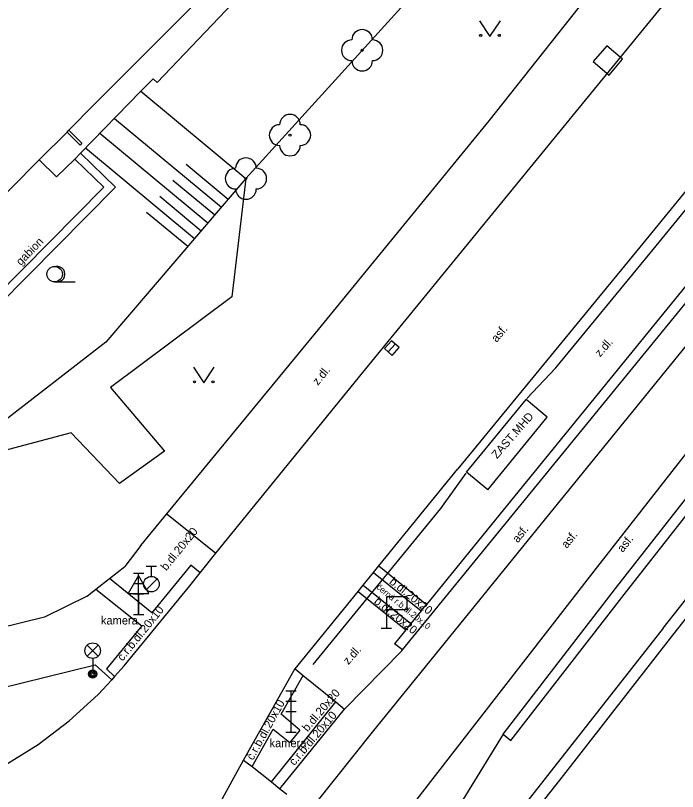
# Model space of a CAD drawing. Extents: x -598932 to -598196, y -1162207 to -1161504.
# Drawn here: x -598691.55 to -598659.54, y -1161865.42 to -1161827.92 of the extents above; entities that cross this region are included whole.
import ezdxf

# ---------------------------------------------------------------- set-up
doc = ezdxf.new("R2010")
doc.units = 0
for name, color, linetype in [('kanalizace - povrch.  znaky - skut. velikost', 7, 'Continuous'), ('Level 22', 7, 'Continuous'), ('Level 26', 7, 'Continuous'), ('Level 27', 7, 'Continuous'), ('Level 28', 7, 'Continuous'), ('Level 33', 7, 'Continuous'), ('Level 34', 7, 'Continuous'), ('Level 36', 7, 'Continuous'), ('TM - budovy zdene_ betonove - VP', 7, 'Continuous'), ('TM - chodniky - VP', 7, 'Continuous'), ('TM - horni hrana svahu', 7, 'Continuous'), ('TM - hranice souvisleho porostu (skupiny stromu_ kere)', 7, 'Continuous'), ('TM - komunikace - VP', 7, 'Continuous'), ('TM - MHD - osa koleji', 7, 'Continuous'), ('TM - podezdivka plotu - VP', 7, 'Continuous'), ('TM - popis objektu', 7, 'Continuous'), ('TM - popis povrchu', 7, 'Continuous'), ('TM - poznamka', 7, 'Continuous'), ('TM - rozhrani mezi zpev. plochami mezi sebou - VP', 7, 'Continuous'), ('TM - rozhrani ploch obecne - VN', 7, 'Continuous'), ('TM - rozhrani ploch obecne - VP', 7, 'Continuous'), ('TM - srafovani', 7, 'Continuous'), ('TM - zabradli - VP', 7, 'Continuous'), ('TM - zed operna - VP', 7, 'Continuous')]:
    doc.layers.add(name, color=color, linetype=linetype)

msp = doc.modelspace()

# ---------------------------------------------------------------- linework, layer by layer
at = {"layer": 'kanalizace - povrch.  znaky - skut. velikost'}
for points in [[(-598688.43, -1161834.18), (-598689.06, -1161833.55)], [(-598688.97, -1161833.46), (-598688.34, -1161834.09)], [(-598688.34, -1161834.09), (-598688.43, -1161834.18)]]:
    msp.add_lwpolyline(points, dxfattribs=at)
at = {"layer": 'Level 22'}
for centre in [(-598674.79, -1161829.6), (-598678.28, -1161833.7), (-598680.41, -1161835.8)]:
    msp.add_circle(centre, 0.05, dxfattribs=at)
for centre, start, end in [((-598674.79, -1161829.1), 0, 180), ((-598675.29, -1161829.6), 90, 270), ((-598674.29, -1161829.6), 270, 90), ((-598674.79, -1161830.1), 180, 0), ((-598678.28, -1161833.2), 0, 180), ((-598678.78, -1161833.7), 90, 270), ((-598677.78, -1161833.7), 270, 90), ((-598678.28, -1161834.2), 180, 0), ((-598680.41, -1161835.3), 0, 180), ((-598680.91, -1161835.8), 90, 270), ((-598679.91, -1161835.8), 270, 90), ((-598680.41, -1161836.3), 180, 0)]:
    msp.add_arc(centre, 0.5, start, end, dxfattribs=at)
at = {"layer": 'Level 26'}
msp.add_lwpolyline([(-598662.852, -1161830.795), (-598662.205, -1161830.032), (-598662.968, -1161829.385), (-598663.615, -1161830.148)], close=True, dxfattribs=at)
at = {"layer": 'Level 27'}
msp.add_line((-598673.527, -1161844.176), (-598673.193, -1161843.804), dxfattribs=at)
msp.add_lwpolyline([(-598673.341, -1161844.343), (-598673.007, -1161843.971), (-598673.379, -1161843.637), (-598673.713, -1161844.009)], close=True, dxfattribs=at)
at = {"layer": 'Level 28'}
for p, q in [((-598685.23, -1161854.525), (-598684.73, -1161854.525)), ((-598684.98, -1161855.025), (-598684.98, -1161854.525)), ((-598685.238, -1161855.672), (-598684.708, -1161855.142))]:
    msp.add_line(p, q, dxfattribs=at)
msp.add_circle((-598684.98, -1161855.4), 0.375, dxfattribs=at)
at = {"layer": 'Level 33'}
for p, q in [((-598685.85, -1161854.87), (-598685.35, -1161854.87)), ((-598685.6, -1161856.87), (-598685.6, -1161854.87)), ((-598685.85, -1161855.37), (-598685.35, -1161855.37)), ((-598685.85, -1161855.87), (-598685.35, -1161855.87)), ((-598685.85, -1161856.87), (-598685.35, -1161856.87)), ((-598688.085, -1161858.88), (-598687.555, -1161858.35)), ((-598688.085, -1161858.35), (-598687.555, -1161858.88)), ((-598687.82, -1161858.99), (-598687.82, -1161859.74)), ((-598678.48, -1161860.56), (-598677.98, -1161860.56)), ((-598678.23, -1161862.56), (-598678.23, -1161860.56)), ((-598678.48, -1161861.06), (-598677.98, -1161861.06)), ((-598678.48, -1161861.56), (-598677.98, -1161861.56)), ((-598678.48, -1161862.56), (-598677.98, -1161862.56))]:
    msp.add_line(p, q, dxfattribs=at)
for centre, radius in [((-598687.82, -1161858.615), 0.375), ((-598687.82, -1161859.74), 0.2), ((-598687.82, -1161859.74), 0.145), ((-598687.82, -1161859.74), 0.0876)]:
    msp.add_circle(centre, radius, dxfattribs=at)
at = {"layer": 'Level 34'}
for p, q in [((-598685.6, -1161855.852), (-598685.6, -1161856.87)), ((-598685.85, -1161856.87), (-598685.35, -1161856.87)), ((-598673.62, -1161856.62), (-598673.62, -1161857.52)), ((-598673.87, -1161857.52), (-598673.37, -1161857.52))]:
    msp.add_line(p, q, dxfattribs=at)
for points in [[(-598686.1, -1161855.852), (-598685.1, -1161855.852), (-598685.6, -1161854.986)], [(-598673.62, -1161856.62), (-598672.62, -1161856.62), (-598672.62, -1161856.02), (-598673.62, -1161856.02)]]:
    msp.add_lwpolyline(points, close=True, dxfattribs=at)
at = {"layer": 'Level 36'}
msp.add_line((-598689.66, -1161840.795), (-598688.66, -1161840.795), dxfattribs=at)
for points in [[(-598669.11, -1161828.18), (-598668.61, -1161828.93), (-598668.11, -1161828.18)], [(-598682.95, -1161844.92), (-598682.45, -1161845.67), (-598681.95, -1161844.92)]]:
    msp.add_lwpolyline(points, dxfattribs=at)
for centre, radius in [((-598669.06, -1161828.88), 0.05), ((-598668.161, -1161828.88), 0.05), ((-598689.66, -1161840.42), 0.375), ((-598682.9, -1161845.62), 0.05), ((-598682.001, -1161845.62), 0.05)]:
    msp.add_circle(centre, radius, dxfattribs=at)
msp.add_arc((-598689.535, -1161840.42), 0.375, 260.4059, 99.5941, dxfattribs=at)
at = {"layer": 'TM - budovy zdene_ betonove - VP'}
for points in [[(-598675.63, -1161820.07), (-598687.76, -1161832.24)], [(-598699.56, -1161844.12), (-598697.55, -1161842.1), (-598697.26, -1161841.81), (-598690.4, -1161834.9), (-598689.06, -1161833.55), (-598688.97, -1161833.46), (-598687.76, -1161832.24)]]:
    msp.add_lwpolyline(points, dxfattribs=at)
at = {"layer": 'TM - chodniky - VP'}
for points in [[(-598671.64, -1161817.94), (-598680.39, -1161826.62), (-598684.7, -1161831.16), (-598684.9, -1161830.98)], [(-598668.65, -1161833.01), (-598663.3, -1161826.24)], [(-598684.9, -1161830.98), (-598685.49, -1161831.58), (-598688.41, -1161834.57)], [(-598677.05, -1161843.27), (-598668.65, -1161833.01)], [(-598690.4, -1161834.9), (-598689.57, -1161835.72)], [(-598689.57, -1161835.72), (-598688.69, -1161834.86)], [(-598685.49, -1161853.54), (-598684.23, -1161852), (-598677.05, -1161843.27)], [(-598685.49, -1161853.54), (-598686.27, -1161854.55)], [(-598688.08, -1161855.98), (-598687.66, -1161855.65), (-598687, -1161855.12), (-598686.27, -1161854.55)], [(-598688.08, -1161855.98), (-598690.15, -1161856.99), (-598692.39, -1161857.55), (-598694.7, -1161857.62), (-598695.29, -1161857.51), (-598696.21, -1161857.34), (-598696.97, -1161857.2)], [(-598695.97, -1161861.33), (-598694.77, -1161861.04), (-598687.7, -1161859.3)], [(-598686.9, -1161860.02), (-598687.7, -1161859.3)]]:
    msp.add_lwpolyline(points, dxfattribs=at)
at = {"layer": 'TM - horni hrana svahu'}
for points in [[(-598667.88, -1161821.8), (-598669.39, -1161823.65), (-598680.41, -1161835.8)], [(-598680.41, -1161835.8), (-598687.19, -1161843.7), (-598692.43, -1161847.76), (-598699.05, -1161849.85)]]:
    msp.add_lwpolyline(points, dxfattribs=at)
at = {"layer": 'TM - hranice souvisleho porostu (skupiny stromu_ kere)'}
msp.add_lwpolyline([(-598685.49, -1161831.58), (-598680.41, -1161835.8), (-598681.09, -1161841.51), (-598686.96, -1161845.9), (-598684.34, -1161848.97), (-598686.52, -1161850.54), (-598688.86, -1161848.09), (-598694.38, -1161849.55), (-598699.05, -1161849.85)], dxfattribs=at)
at = {"layer": 'TM - komunikace - VP'}
for points in [[(-598621.54, -1161790.68), (-598621.68, -1161790.85), (-598621.8, -1161790.99), (-598624.29, -1161793.92), (-598629.23, -1161799.87), (-598635.97, -1161808.1), (-598643.76, -1161817.63), (-598652.55, -1161828.34), (-598661.37, -1161839.11), (-598670.16, -1161849.82)], [(-598683.13, -1161855.48), (-598682.63, -1161854.86), (-598681.86, -1161853.91), (-598674.75, -1161845.17), (-598659.08, -1161825.99), (-598658.29, -1161825.04)], [(-598672.88, -1161858.63), (-598672.84, -1161858.58), (-598667.4, -1161851.9), (-598658.75, -1161841.33), (-598649.86, -1161830.47)], [(-598667.98, -1161862.65), (-598662.54, -1161855.61), (-598654.25, -1161845.03), (-598645.53, -1161834.17)], [(-598642.82, -1161836.47), (-598651.36, -1161847.2), (-598659.78, -1161857.86), (-598665.08, -1161864.65), (-598667.47, -1161867.7), (-598667.57, -1161867.82), (-598671.15, -1161871.24)], [(-598678.08, -1161859.56), (-598678.03, -1161859.5), (-598674.99, -1161855.76), (-598674.74, -1161855.45), (-598674.24, -1161854.84), (-598673.98, -1161854.52), (-598670.16, -1161849.82)], [(-598686.29, -1161859.34), (-598683.13, -1161855.48)], [(-598678.77, -1161865.29), (-598675.64, -1161861.44), (-598672.88, -1161858.63)], [(-598686.29, -1161859.34), (-598686.76, -1161859.87), (-598686.9, -1161860.02), (-598687.56, -1161860.74), (-598688.95, -1161862.01)], [(-598680.52, -1161863.9), (-598678.08, -1161859.56)], [(-598690.46, -1161863.15), (-598688.95, -1161862.01)], [(-598667.98, -1161862.65), (-598669.93, -1161865.82), (-598669.99, -1161865.91), (-598672.98, -1161869.79)], [(-598692.06, -1161864.15), (-598690.46, -1161863.15)], [(-598682.64, -1161867.75), (-598680.52, -1161863.9)], [(-598678.77, -1161865.29), (-598678.44, -1161865.55)]]:
    msp.add_lwpolyline(points, dxfattribs=at)
at = {"layer": 'TM - MHD - osa koleji'}
for points in [[(-598682.46, -1161872.8), (-598674.29, -1161862.55), (-598666.33, -1161852.74), (-598657.7, -1161842.15), (-598648.9, -1161831.42), (-598648.84, -1161831.34)], [(-598679.43, -1161875.22), (-598671.35, -1161864.8), (-598663.58, -1161854.78), (-598655.28, -1161844.18), (-598646.54, -1161833.31)]]:
    msp.add_lwpolyline(points, dxfattribs=at)
at = {"layer": 'TM - podezdivka plotu - VP'}
for points in [[(-598688.69, -1161834.86), (-598688.41, -1161834.57)], [(-598688.69, -1161834.86), (-598687.28, -1161836.22)], [(-598687.28, -1161836.22), (-598695.16, -1161844.17), (-598697.26, -1161841.81)]]:
    msp.add_lwpolyline(points, dxfattribs=at)
at = {"layer": 'TM - rozhrani mezi zpev. plochami mezi sebou - VP'}
for points in [[(-598650.25, -1161830.16), (-598659.14, -1161840.99), (-598667.77, -1161851.57), (-598671.68, -1161856.38)], [(-598667.6, -1161862.95), (-598662.13, -1161855.9), (-598653.86, -1161845.36), (-598645.14, -1161834.5)], [(-598684.23, -1161852), (-598681.86, -1161853.91)], [(-598682.63, -1161854.86), (-598683.07, -1161854.49), (-598684.96, -1161856.79), (-598687, -1161855.12)], [(-598673.98, -1161854.52), (-598671.68, -1161856.38)], [(-598674.24, -1161854.84), (-598671.93, -1161856.69)], [(-598687.66, -1161855.65), (-598685.45, -1161857.42), (-598687.15, -1161859.5), (-598686.76, -1161859.87)], [(-598674.74, -1161855.45), (-598672.43, -1161857.31)], [(-598674.99, -1161855.76), (-598672.68, -1161857.61)], [(-598671.93, -1161856.69), (-598671.68, -1161856.38)], [(-598671.93, -1161856.69), (-598672.43, -1161857.31), (-598672.68, -1161857.61), (-598673.22, -1161858.28)], [(-598672.84, -1161858.58), (-598673.22, -1161858.28)], [(-598678.03, -1161859.5), (-598677.64, -1161859.82), (-598676.07, -1161861.09), (-598675.64, -1161861.44)], [(-598677.8, -1161862.45), (-598678.7, -1161861.69), (-598677.64, -1161859.82)], [(-598679.18, -1161864.96), (-598676.07, -1161861.09)], [(-598680.11, -1161864.22), (-598679.1, -1161862.41), (-598678.29, -1161863.06)], [(-598677.8, -1161862.45), (-598678.29, -1161863.06)], [(-598667.98, -1161862.65), (-598667.6, -1161862.95)]]:
    msp.add_lwpolyline(points, dxfattribs=at)
at = {"layer": 'TM - rozhrani ploch obecne - VN'}
msp.add_lwpolyline([(-598668.72, -1161850.84), (-598665.84, -1161847.33)], dxfattribs=at)
at = {"layer": 'TM - rozhrani ploch obecne - VP'}
for points in [[(-598669.74, -1161849.99), (-598666.86, -1161846.48)], [(-598665.84, -1161847.33), (-598666.86, -1161846.48)], [(-598668.72, -1161850.84), (-598669.74, -1161849.99)], [(-598680.52, -1161863.9), (-598680.11, -1161864.22), (-598679.18, -1161864.96), (-598678.77, -1161865.29)]]:
    msp.add_lwpolyline(points, dxfattribs=at)
at = {"layer": 'TM - srafovani'}
for points in [[(-598686.77, -1161832.89), (-598681.59, -1161837.18)], [(-598687.47, -1161833.61), (-598682.25, -1161837.94)], [(-598688.17, -1161834.32), (-598682.9, -1161838.7)], [(-598683.3, -1161835.11), (-598681.27, -1161836.8)], [(-598683.94, -1161835.88), (-598681.92, -1161837.56)], [(-598684.57, -1161836.65), (-598682.57, -1161838.32)], [(-598685.21, -1161837.42), (-598683.22, -1161839.07)]]:
    msp.add_lwpolyline(points, dxfattribs=at)
at = {"layer": 'TM - zabradli - VP'}
for points in [[(-598660.87, -1161839.41), (-598652.09, -1161828.67)], [(-598660.23, -1161857.52), (-598651.86, -1161846.92), (-598643.26, -1161836.07)], [(-598665.42, -1161844.94), (-598660.87, -1161839.41)], [(-598666.83, -1161846.43), (-598665.42, -1161844.94)], [(-598669.78, -1161850.03), (-598671.01, -1161851.75), (-598677.17, -1161859.29)], [(-598660.23, -1161857.52), (-598667.54, -1161866.82)]]:
    msp.add_lwpolyline(points, dxfattribs=at)
at = {"layer": 'TM - zed operna - VP'}
msp.add_lwpolyline([(-598688.41, -1161834.57), (-598686.71, -1161836.21), (-598695.18, -1161844.75), (-598696.88, -1161842.85), (-598697.55, -1161842.1)], dxfattribs=at)

# ---------------------------------------------------------------- texts
at = {"layer": 'TM - popis objektu'}
msp.add_text('ZAST.MHD', height=0.4, rotation=48.9113, dxfattribs=at).set_placement((-598668.27, -1161849.37))
at = {"layer": 'TM - popis povrchu'}
for s, height, rotation, p in [('asf.', 0.4, 49.8575, (-598668.29, -1161843.74)), ('z.dl.', 0.4, 48.3703, (-598663.29, -1161844.45)), ('z.dl.', 0.4, 50.6717, (-598676.93, -1161845.82)), ('b.dl.20x20', 0.4, 51, (-598684.26, -1161854.78)), ('asf.', 0.4, 51.5636, (-598667.26, -1161853.43)), ('asf.', 0.4, 51.5636, (-598664.89, -1161853.7)), ('asf.', 0.4, 51.5636, (-598662.19, -1161853.89)), ('černá r.b.dl.20x10', 0.3, 321, (-598674.13, -1161855.59)), ('b.dl.20x20', 0.4, 321, (-598673.51, -1161855.34)), ('b.dl.20x20', 0.4, 321, (-598674.25, -1161856.29)), ('č.r.b.dl.20x10', 0.4, 51, (-598686.37, -1161859.15)), ('z.dl.', 0.4, 48.3703, (-598675.46, -1161859.32)), ('b.dl.20x20', 0.4, 49.6934, (-598677.43, -1161862.56)), ('č.r.b.dl.20x10', 0.4, 61, (-598680.07, -1161863.94)), ('č.r.b.dl.20x10', 0.4, 49.5899, (-598678.07, -1161864.2))]:
    msp.add_text(s, height=height, rotation=rotation, dxfattribs=at).set_placement(p)
at = {"layer": 'TM - poznamka'}
msp.add_text('gabion', height=0.4, rotation=45.6364, dxfattribs=at).set_placement((-598691.29, -1161840.03))
for p in [(-598687.42, -1161857.35), (-598679.27, -1161863.28)]:
    msp.add_text('kamera', height=0.4, dxfattribs=at).set_placement(p)

doc.saveas('drawing.dxf')
